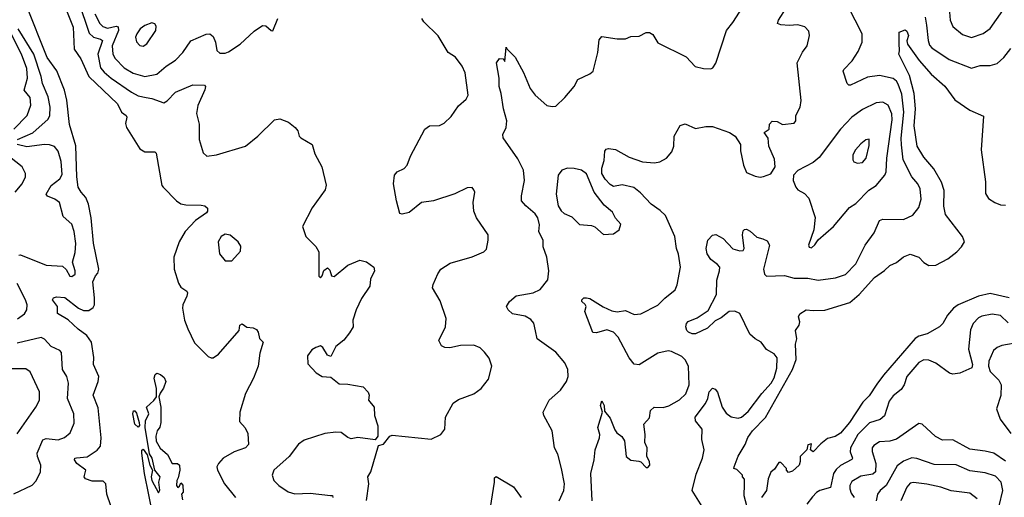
# Model space of a CAD drawing. Extents: x 1550320 to 1685906, y 509093 to 640511.
# Tile 394 of 532: x 1650540 to 1656317, y 563196 to 565998. Entities that reach past the tile are written whole.
import ezdxf

# ---------------------------------------------------------------- set-up
doc = ezdxf.new("R2010")
doc.units = 0

msp = doc.modelspace()

# ---------------------------------------------------------------- linework, layer by layer
at = {"layer": '0CON20XD'}
for points in [[(1650885.2, 566105), (1650947.8, 565917.8), (1650972.1, 565895), (1651015, 565883.7), (1651025.5, 565875.5), (1650998.4, 565795), (1651014.8, 565714.8), (1651035, 565689.6), (1651076.9, 565655), (1651195, 565572.5), (1651235, 565551.1), (1651281.9, 565541.9), (1651315.9, 565535.9), (1651385, 565510.8), (1651405, 565521.4), (1651455, 565573.3), (1651555, 565615.6), (1651625, 565613.8), (1651630.8, 565605), (1651627.1, 565587.1), (1651584.7, 565495), (1651577.1, 565447.1), (1651592.5, 565385), (1651593.3, 565295), (1651617.3, 565217.3), (1651638, 565198), (1651695, 565204.3), (1651865, 565255.7), (1651938, 565315), (1652035, 565411.2), (1652065.9, 565415.9), (1652117, 565397), (1652156.7, 565365), (1652172.5, 565345), (1652180, 565315), (1652190, 565305), (1652256, 565265), (1652270.9, 565210.9), (1652311.9, 565135), (1652337.9, 565027.9), (1652331.3, 564998.7), (1652255.4, 564894.6), (1652198.8, 564785), (1652218.8, 564725), (1652277.9, 564667.9), (1652295.8, 564635.8), (1652295, 564492.5), (1652305, 564483.3), (1652315.6, 564495), (1652323.5, 564526.5), (1652345, 564541.1), (1652359.1, 564529.1), (1652369.2, 564495), (1652385, 564491.4), (1652465, 564558), (1652535, 564586.7), (1652575, 564577.5), (1652617.5, 564545), (1652622.5, 564525), (1652598, 564475), (1652593.8, 564435), (1652545, 564361.2), (1652514.2, 564295), (1652494, 564235), (1652496.9, 564195), (1652475, 564160), (1652442.7, 564117.3), (1652395, 564080), (1652365, 564022.5), (1652345, 564029.2), (1652319.2, 564075), (1652305, 564084), (1652276.7, 564075), (1652255, 564060), (1652229.2, 564025), (1652229.7, 563979.7), (1652280, 563925), (1652315, 563904.2), (1652365, 563900), (1652415, 563860.8), (1652465, 563860), (1652555, 563843.3), (1652585, 563812.5), (1652590.8, 563795), (1652586.2, 563765), (1652618.8, 563725), (1652620.8, 563675), (1652640.8, 563615), (1652640.8, 563555), (1652625, 563533.3), (1652524.1, 563545.9), (1652485, 563538.6), (1652465, 563545.6), (1652425.3, 563575.3), (1652395, 563578.7), (1652330.1, 563569.9), (1652208.9, 563531.1), (1652175, 563507.5), (1652121.4, 563435), (1652030.6, 563355), (1652021.5, 563325), (1652031.1, 563295), (1652060.8, 563265), (1652115, 563228.1), (1652155, 563216.9), (1652245, 563220.6), (1652363, 563207), (1652375, 563206), (1652378.1, 563195)], [(1655993.8, 566065), (1655998.8, 565995), (1656015, 565958), (1656071.5, 565911.5), (1656125, 565892.3), (1656193.8, 565916.2), (1656235, 565945.6), (1656345, 566104)], [(1651074.3, 563145), (1651050.6, 563215), (1651045.7, 563275), (1651030, 563290), (1650965, 563290.3), (1650925.8, 563305), (1650918.6, 563315), (1650928.1, 563355), (1650874.5, 563395), (1650861.5, 563415), (1650864.2, 563425), (1650872.5, 563427.5), (1650935, 563433.5), (1650995, 563472.3), (1651014.5, 563495), (1651018.8, 563545), (1651000.4, 563720.4), (1650970.5, 563795), (1651000, 563875), (1651004.6, 563905), (1650973.8, 563975), (1650975.9, 564015), (1650961.8, 564105), (1650934.6, 564145), (1650882.2, 564182.2), (1650825, 564236.6), (1650762.5, 564275), (1650761.4, 564315), (1650733.3, 564355), (1650737.5, 564365), (1650755, 564371.4), (1650805, 564367.6), (1650885, 564305.3), (1650915, 564291.8), (1650945, 564291.8), (1650971.1, 564308.9), (1650978.1, 564325), (1650979.4, 564365), (1650969.3, 564460.7), (1650983.8, 564495), (1650998.8, 564511.2), (1651003.9, 564535), (1650973.2, 564686.8), (1650959.8, 564835), (1650942.9, 564915), (1650927.4, 564955), (1650900, 564985), (1650883.8, 565015), (1650875.7, 565075.7), (1650868.5, 565258.5), (1650832.7, 565382.7), (1650816.6, 565525), (1650803.4, 565583.4), (1650758.1, 565698.1), (1650700.6, 565775), (1650578.5, 566085)], [(1650815, 566052.5), (1650854.4, 565954.4), (1650860, 565825), (1650899, 565769), (1650945.1, 565665.2), (1651113.2, 565505), (1651137.5, 565455), (1651164.4, 565435), (1651167.8, 565425), (1651161.1, 565388.9), (1651166.5, 565365), (1651245, 565239.4), (1651275, 565221.8), (1651332, 565222), (1651340, 565215), (1651374.3, 565025), (1651380.8, 565015), (1651459.2, 564935), (1651485, 564917.8), (1651515, 564910.9), (1651605, 564910.5), (1651626.2, 564905), (1651642.5, 564892.5), (1651642.5, 564875), (1651635.7, 564865), (1651571.3, 564818.7), (1651510.4, 564755), (1651475.2, 564694.8), (1651444.3, 564605), (1651445.3, 564535), (1651471.7, 564451.7), (1651485, 564429.2), (1651520, 564405), (1651524.3, 564395), (1651521.4, 564375), (1651496.7, 564325), (1651494.5, 564305), (1651506.5, 564235), (1651525.8, 564184.2), (1651565, 564102), (1651645, 564022.5), (1651663.6, 564013.6), (1651675, 564013.3), (1651706.2, 564035), (1651827.5, 564175), (1651831.2, 564205), (1651845, 564212.5), (1651873, 564193), (1651909.3, 564189.3), (1651929.5, 564179.5), (1651938.8, 564165), (1651946.4, 564126.4), (1651967.5, 564105), (1651949.5, 564040.5), (1651939.5, 563965), (1651911.5, 563895), (1651864.7, 563805), (1651832.5, 563695), (1651830.5, 563640.5), (1651863, 563603), (1651879.2, 563569.2), (1651882.1, 563505), (1651864.3, 563485), (1651798.3, 563461.7), (1651734, 563426), (1651705.7, 563395), (1651697.5, 563375), (1651700, 563355), (1651741.4, 563275), (1651805.7, 563195)], [(1653705, 563175.8), (1653732.3, 563235), (1653736.2, 563275), (1653719.5, 563365), (1653698.1, 563448.1), (1653676.9, 563485), (1653664.5, 563585), (1653614.4, 563675), (1653610.6, 563695), (1653646.2, 563765), (1653712.5, 563825), (1653749.2, 563875), (1653758.1, 563905), (1653755.4, 563945), (1653739.4, 563985), (1653685, 564047.1), (1653577.1, 564125), (1653567.3, 564172.7), (1653556.8, 564216.8), (1653539.3, 564239.3), (1653505, 564258.1), (1653432.1, 564272.1), (1653405.8, 564295), (1653395.8, 564315), (1653414.7, 564345.3), (1653452.4, 564377.6), (1653552.5, 564395), (1653594.6, 564415.4), (1653638.2, 564471.8), (1653645.4, 564524.6), (1653633.3, 564605), (1653611.8, 564665), (1653612, 564702), (1653585.8, 564755), (1653590, 564795), (1653579.2, 564835), (1653565, 564858), (1653508.8, 564905), (1653484, 564935), (1653484, 564965), (1653502.5, 565055), (1653495.7, 565115), (1653462, 565182), (1653376, 565305), (1653373.8, 565325), (1653394, 565365), (1653398.6, 565405), (1653378.9, 565475), (1653364.5, 565565), (1653353.5, 565605), (1653353.1, 565655), (1653336.7, 565745), (1653355, 565770), (1653377.5, 565767.5), (1653387, 565753), (1653395, 565837.5), (1653397.5, 565827.5), (1653447, 565777), (1653495, 565687.5), (1653534.2, 565594.2), (1653563.8, 565555), (1653633.3, 565495), (1653665, 565487.5), (1653685, 565490.8), (1653738.7, 565541.3), (1653794, 565605), (1653815, 565646.7), (1653885, 565680), (1653904.1, 565695.9), (1653931.9, 565805), (1653940.3, 565879.7), (1653955, 565900), (1654045, 565886), (1654095, 565886), (1654125, 565900), (1654175, 565901.2), (1654215, 565922.5), (1654235, 565922.5), (1654255, 565910), (1654285, 565862.5), (1654450.7, 565780.7), (1654503.9, 565723.9), (1654551.2, 565711.2), (1654595, 565708.8), (1654606.2, 565715), (1654625, 565743.3), (1654686.9, 565935), (1654725, 565981.4), (1654781.7, 566068.3)], [(1654171.7, 563408.3), (1654183.9, 563403.9), (1654215, 563371.2), (1654225, 563371.2), (1654238, 563385), (1654236.2, 563405), (1654220, 563435), (1654222, 563485), (1654207.4, 563517.4), (1654210.5, 563565), (1654201.2, 563625), (1654235, 563662.5), (1654242, 563705), (1654262.5, 563725), (1654315, 563723.3), (1654347.8, 563732.2), (1654411.7, 563768.3), (1654448, 563802), (1654467.4, 563855), (1654464.5, 563965), (1654445, 564002.5), (1654425, 564021.5), (1654365, 564051.8), (1654345, 564055.3), (1654285, 564042), (1654175, 563973.6), (1654145, 563976.7), (1654115, 564013.1), (1654051.6, 564135), (1654025, 564164.7), (1653985, 564178.1), (1653925, 564161.4), (1653903, 564163), (1653856.2, 564286.2), (1653863.3, 564315), (1653857.7, 564327.7), (1653837.5, 564345), (1653837.5, 564355), (1653850, 564365), (1653865, 564366.7), (1653885, 564362), (1653963.2, 564313.2), (1654015, 564289.7), (1654046.5, 564283.5), (1654095, 564292.3), (1654145, 564268.8), (1654185, 564272.2), (1654285, 564322.2), (1654325, 564364.4), (1654386.4, 564413.6), (1654397.6, 564442.4), (1654418.1, 564545), (1654405, 564622.5), (1654393.1, 564655), (1654384.5, 564725), (1654328.9, 564848.9), (1654298.7, 564878.7), (1654244.7, 564914.7), (1654182.9, 564982.9), (1654143.3, 565013.3), (1654075, 565029.5), (1654025, 565018.9), (1654005, 565030.6), (1653975, 565061.8), (1653955.3, 565095), (1653955, 565127.5), (1653968.3, 565171.7), (1653973.6, 565226.4), (1653981.2, 565238.8), (1653995, 565242), (1654035, 565236.5), (1654115, 565191.4), (1654195, 565164.4), (1654265, 565157.5), (1654296.3, 565163.7), (1654335, 565186), (1654367, 565223), (1654378, 565255), (1654380, 565315), (1654415, 565377.5), (1654445, 565387.5), (1654505, 565359.2), (1654565, 565371.2), (1654605, 565372), (1654705, 565335.7), (1654737.5, 565315), (1654768.8, 565265), (1654769.3, 565229.3), (1654786, 565145), (1654805, 565102), (1654855, 565078.8), (1654885, 565073.3), (1654905, 565077.5), (1654946.4, 565093.6), (1654972.5, 565135), (1654969.3, 565179.3), (1654936.2, 565255), (1654931.7, 565301.7), (1654907.5, 565335), (1654937.5, 565355), (1654940, 565385), (1654955, 565402.5), (1654985, 565400), (1655015, 565383.3), (1655085, 565391.2), (1655093.3, 565405), (1655094.2, 565435.8), (1655118.8, 565485), (1655125.9, 565524.1), (1655101.9, 565745), (1655133, 565807), (1655161.2, 565845), (1655174, 565905), (1655170.5, 565930.5), (1655146.7, 565955), (1655105, 565968.5), (1655053.8, 565963.8), (1655005, 565967.1), (1654986.7, 565975), (1654993.1, 565995), (1655037.8, 566065)], [(1654555, 563126), (1654486.2, 563235), (1654508.8, 563331.2), (1654546.6, 563425), (1654555.4, 563475), (1654543.1, 563535), (1654544, 563595), (1654504.2, 563645), (1654503.6, 563665), (1654563.5, 563746.5), (1654577.5, 563775), (1654585.6, 563815), (1654605, 563835.8), (1654620.2, 563830.2), (1654633.3, 563813.3), (1654662, 563725), (1654685, 563690), (1654715, 563666.9), (1654755, 563659.5), (1654775, 563666.7), (1654815, 563698.5), (1654893.5, 563805), (1654949.7, 563865), (1654966, 563896), (1654982.9, 563952.9), (1654984.7, 564014.7), (1654966.8, 564036.8), (1654922.6, 564062.6), (1654890, 564105), (1654855.2, 564125.2), (1654823.7, 564153.7), (1654765, 564273.3), (1654735, 564288.2), (1654702.9, 564285), (1654655, 564248.2), (1654619.7, 564230.3), (1654575, 564187.3), (1654505, 564155.6), (1654485, 564154.5), (1654464, 564165), (1654454, 564175), (1654449.2, 564195), (1654452.9, 564215), (1654462.4, 564227.6), (1654515, 564248.8), (1654579.1, 564290.9), (1654628.4, 564385), (1654630.5, 564469.5), (1654646.9, 564525), (1654647.1, 564545), (1654635, 564562), (1654595, 564590.8), (1654573.8, 564625), (1654567.8, 564655), (1654577.5, 564705), (1654605, 564733.3), (1654625, 564738), (1654667.5, 564715), (1654725, 564652.9), (1654765, 564641.4), (1654785, 564644), (1654790, 564655), (1654780, 564735), (1654785, 564760), (1654792.3, 564767.7), (1654805, 564768.8), (1654825, 564758), (1654865, 564721.2), (1654901.2, 564711.2), (1654925, 564700), (1654939.2, 564675), (1654904.5, 564535), (1654910, 564505), (1654922.6, 564492.6), (1655026.5, 564496.5), (1655085, 564481.6), (1655165, 564481.3), (1655225, 564469.5), (1655327.4, 564482.6), (1655385, 564503.1), (1655445.8, 564565), (1655500, 564675), (1655553.3, 564746.7), (1655585, 564820), (1655605, 564827.5), (1655725.4, 564824.6), (1655779.9, 564850.1), (1655816.4, 564895), (1655829.5, 564945), (1655822.9, 565005), (1655810, 565035), (1655775, 565075.8), (1655723.3, 565175), (1655714.1, 565264.1), (1655712.6, 565302.6), (1655728.3, 565455), (1655715, 565560), (1655695, 565619.4), (1655685, 565636.5), (1655665, 565652.1), (1655585, 565671.2), (1655515, 565661.5), (1655415, 565614.2), (1655404, 565614), (1655395, 565622.5), (1655371.1, 565695), (1655375, 565705.8), (1655425, 565755.8), (1655459.5, 565810.5), (1655483.6, 565865), (1655483.5, 565915), (1655401.2, 566075)], [(1650981.7, 566031.7), (1651010.3, 565975), (1651027.2, 565957.2), (1651055, 565948.1), (1651105, 565959.4), (1651117.7, 565955), (1651118.9, 565935), (1651082, 565845), (1651086.8, 565795), (1651101, 565771), (1651152.3, 565715), (1651205, 565684.1), (1651275, 565664.7), (1651345, 565678.5), (1651399.4, 565725), (1651455, 565760.9), (1651497.1, 565805), (1651545, 565872.9), (1651635, 565913.1), (1651655.5, 565915.5), (1651675, 565899.2), (1651688.2, 565865), (1651696.8, 565816.8), (1651715, 565801.9), (1651745, 565801.5), (1651765, 565808.5), (1651834.5, 565855), (1651915, 565929.5), (1651965, 565962.9), (1651985, 565960.8), (1652015, 565933.8), (1652025, 565933.3), (1652055, 566004)], [(1653266.8, 564046.8), (1653241.7, 564071.7), (1653205, 564089.2), (1653125.5, 564085.5), (1653063.5, 564073.5), (1653034.5, 564074.5), (1653014, 564085), (1653000, 564115), (1653038.9, 564195), (1653042.7, 564245), (1653007.8, 564347.8), (1652962.9, 564425), (1652965.7, 564445), (1652992.4, 564507.6), (1653011.2, 564535), (1653065, 564568.6), (1653194.4, 564605.6), (1653263.3, 564635), (1653279.4, 564650.6), (1653289.4, 564705), (1653288.6, 564735), (1653220.6, 564835), (1653204.4, 564875), (1653200, 564925), (1653210, 564985), (1653205, 565000), (1653195, 565012.5), (1653165, 565011.2), (1653093.2, 564976.8), (1652967.5, 564935), (1652896.7, 564925), (1652825, 564866.7), (1652785, 564856.7), (1652770.7, 564860.7), (1652750, 564935), (1652732.9, 565035), (1652739.4, 565085), (1652755, 565105.7), (1652795.4, 565124.6), (1652812.5, 565145), (1652832.1, 565197.9), (1652916.2, 565355), (1652945, 565374.3), (1653003.2, 565376.8), (1653030.3, 565389.7), (1653071.1, 565428.9), (1653115, 565492.5), (1653159.1, 565530.9), (1653172, 565555), (1653154.4, 565685), (1653136.9, 565725), (1653097.6, 565777.6), (1653054.2, 565805), (1652995, 565904), (1652911.2, 565985), (1652898.8, 566005)], [(1655851.9, 566011.9), (1655860, 565965), (1655870.3, 565875), (1655879, 565849), (1655892.3, 565832.3), (1655993.7, 565763.7), (1656125, 565712.7), (1656175, 565728.9), (1656235, 565728.1), (1656275, 565741.1), (1656313.5, 565775), (1656355, 565829.4)], [(1650506.2, 565355), (1650584.5, 565435), (1650606.2, 565496.2), (1650600.4, 565540.4), (1650566.7, 565585), (1650586.6, 565655), (1650582.2, 565712.2), (1650550.4, 565795), (1650479.6, 565935)], [(1650528, 565295), (1650616.1, 565333.9), (1650706.1, 565415), (1650717.3, 565435), (1650718.1, 565485), (1650706.9, 565545), (1650672.9, 565622.9), (1650665.1, 565665), (1650622, 565795), (1650530.5, 565945)], [(1651265, 565843.3), (1651285, 565856.7), (1651338, 565935), (1651340.7, 565960.7), (1651333.6, 565973.6), (1651315, 565978.8), (1651275, 565964.3), (1651246.2, 565945), (1651228, 565915), (1651220, 565895), (1651225, 565867.5), (1651245, 565846.7), (1651265, 565843.3)], [(1654806.7, 563145), (1654790, 563205), (1654792.5, 563272.5), (1654791.7, 563301.7), (1654780, 563315), (1654780, 563325), (1654748.3, 563358.3), (1654730, 563365), (1654732.5, 563375), (1654755, 563436.7), (1654795.6, 563505), (1654812.9, 563547.1), (1654838.8, 563585), (1654916.7, 563663.3), (1655074.5, 563945), (1655095.5, 564005), (1655091.2, 564095), (1655100, 564125), (1655092.5, 564175), (1655112.5, 564205), (1655116.7, 564225), (1655110, 564255), (1655117, 564273), (1655155, 564296.2), (1655195, 564291.4), (1655264.2, 564294.2), (1655411.5, 564338.5), (1655465.2, 564384.8), (1655555, 564485.4), (1655613.9, 564526.1), (1655645, 564555.6), (1655685, 564572.9), (1655725, 564605.8), (1655765, 564622.5), (1655814.6, 564604.6), (1655845, 564572.9), (1655875, 564555.7), (1655915, 564558.5), (1655985, 564594.7), (1656038.2, 564635), (1656066.5, 564665), (1656083.1, 564695), (1656071.4, 564725), (1655972.7, 564855), (1655963.2, 564903.2), (1655964.2, 564995), (1655948.8, 565045), (1655903.2, 565123.2), (1655845, 565191.4), (1655806.2, 565255), (1655787.8, 565375), (1655795.7, 565475), (1655787.8, 565565), (1655760.1, 565670.1), (1655697.5, 565795), (1655702.5, 565815), (1655699.2, 565859.2), (1655700, 565925), (1655735, 565937.5), (1655745, 565931.2), (1655754.2, 565905), (1655746.1, 565873.9), (1655750, 565855), (1655818.2, 565758.2), (1655887.6, 565677.6), (1655967.2, 565607.2), (1656027.6, 565527.6), (1656115, 565467.5), (1656195, 565432.5), (1656181.5, 565235), (1656206.2, 565046.2), (1656207.1, 564977.1), (1656225, 564949.5), (1656261.4, 564925), (1656295, 564911.6), (1656325, 564909.6)], [(1655185, 564660), (1655205, 564676.7), (1655224.4, 564705.6), (1655315.4, 564784.6), (1655409.2, 564895), (1655445, 564918.9), (1655522.8, 564997.2), (1655565.3, 565024.7), (1655616.9, 565085), (1655624.4, 565105), (1655627.5, 565185), (1655659.4, 565410.6), (1655657.8, 565445), (1655635, 565496.5), (1655605, 565513.1), (1655565, 565509.2), (1655485, 565470), (1655423.3, 565425), (1655355.3, 565354.7), (1655231.4, 565188.6), (1655195, 565160.8), (1655105, 565113.3), (1655080, 565085), (1655078.8, 565055), (1655093.8, 565015), (1655105, 565000), (1655145, 564978.8), (1655169.7, 564949.7), (1655206.6, 564836.6), (1655198.6, 564765), (1655168.8, 564675), (1655172.3, 564662.3), (1655185, 564660)], [(1655455.9, 565155.9), (1655485, 565160.6), (1655506.5, 565185), (1655525, 565260), (1655525, 565296.7), (1655505, 565293.8), (1655475, 565270), (1655444.3, 565235), (1655429.2, 565205), (1655428, 565175), (1655435, 565163.3), (1655455.9, 565155.9)], [(1650534.7, 564615.3), (1650545, 564618.9), (1650695, 564556.9), (1650791.7, 564551.7), (1650813, 564533), (1650835, 564493.8), (1650845, 564492), (1650866, 564505), (1650865.8, 564525), (1650848.8, 564575), (1650865, 564632.5), (1650869.5, 564685), (1650858.8, 564755), (1650845, 564797.5), (1650795, 564843.3), (1650773.6, 564925), (1650746.9, 564945), (1650702.6, 564962.6), (1650694.5, 564975), (1650724.5, 565025), (1650775, 565063.8), (1650790.1, 565090.1), (1650783.5, 565165), (1650765, 565226.4), (1650744.3, 565254.3), (1650714.4, 565264.4), (1650685.8, 565265.8), (1650581.9, 565251.9), (1650525.3, 565265.3)], [(1650513.6, 564985), (1650554.3, 565035), (1650573.1, 565075), (1650573.1, 565095), (1650554.3, 565135), (1650452.1, 565215)], [(1653965, 564737.5), (1654025, 564741.2), (1654056.7, 564765), (1654067.7, 564797.7), (1654035, 564832.5), (1654017.9, 564867.9), (1653970, 564910), (1653911.5, 564985), (1653865, 565094.4), (1653836, 565115), (1653792.5, 565125), (1653754, 565126), (1653720.8, 565115), (1653700, 565085), (1653687.5, 564975), (1653699.6, 564905), (1653716.5, 564876.5), (1653735, 564860), (1653780.3, 564840.3), (1653825, 564796), (1653895, 564791.2), (1653915, 564783.3), (1653965, 564737.5)], [(1651785, 564584), (1651835, 564640), (1651838.3, 564668.3), (1651822.5, 564695), (1651775, 564734), (1651745, 564740), (1651721.2, 564725), (1651704.2, 564695), (1651712.5, 564625), (1651745, 564584), (1651785, 564584)], [(1650528, 564242), (1650567.3, 564272.7), (1650582.1, 564295), (1650584.7, 564325), (1650574.2, 564355), (1650525, 564449.7)], [(1656345, 564366.3), (1656235, 564390.8), (1656165, 564376.7), (1656046.5, 564325), (1656018.5, 564305), (1655983.1, 564265), (1655956.2, 564215), (1655936.7, 564195), (1655865, 564154.2), (1655815, 564140.9), (1655795, 564127.9), (1655607.7, 563912.3), (1655570, 563860)], [(1656339.8, 564219.8), (1656295, 564262.5), (1656245, 564270.4), (1656185, 564258.5), (1656165, 564248.2), (1656133.7, 564216.3), (1656118.3, 564178.3), (1656106.7, 564065), (1656130, 563975), (1656126.5, 563955), (1656056.2, 563923.8), (1656015, 563918.1), (1655995, 563924.7), (1655915, 563982), (1655875, 564000.8), (1655845, 564001.5), (1655815, 563985.6), (1655744.7, 563905.3), (1655730, 563855), (1655712.6, 563827.4), (1655665, 563790.6), (1655640.7, 563759.3), (1655615, 563674.4), (1655588.3, 563651.7), (1655526.8, 563633.2), (1655457.4, 563565), (1655414.2, 563485), (1655412.9, 563462.9), (1655426.8, 563425), (1655423.4, 563416.6), (1655355, 563381.8), (1655330.3, 563359.7), (1655315.3, 563335), (1655296.3, 563253.7), (1655235, 563235.4), (1655215, 563223.8), (1655191.4, 563198.6), (1655159.2, 563155)], [(1650505, 563216), (1650612.3, 563267.7), (1650637, 563293), (1650661.4, 563345), (1650663.3, 563385), (1650644.3, 563434.3), (1650642.6, 563455), (1650675, 563532.5), (1650695, 563541.5), (1650765, 563533.8), (1650803.6, 563546.4), (1650835.3, 563574.7), (1650858.8, 563631.2), (1650858.2, 563685), (1650820.9, 563775), (1650827.1, 563865), (1650817.1, 563905), (1650791.1, 563945), (1650785.6, 564045), (1650775, 564057.5), (1650725, 564080.8), (1650685, 564124.4), (1650665, 564132.3), (1650525, 564100.4)], [(1656415, 564105.3), (1656303, 564087), (1656275.4, 564074.6), (1656254, 564056), (1656225.4, 563994.6), (1656223.4, 563965), (1656234.2, 563934.2), (1656285, 563882.5), (1656298.5, 563855), (1656296.9, 563793.1), (1656272.2, 563715), (1656293.4, 563653.4), (1656355, 563570.4)], [(1652575, 563176), (1652588.6, 563275), (1652582.2, 563315), (1652600.9, 563345), (1652645, 563500), (1652675, 563507.5), (1652712, 563555), (1652725, 563560), (1652955, 563537.5), (1653011.2, 563565), (1653034, 563595), (1653038.6, 563665), (1653082.6, 563747.4), (1653115, 563770), (1653205, 563802.9), (1653248, 563835), (1653291.2, 563888.8), (1653310, 563965), (1653295, 564012.5), (1653266.8, 564046.8)], [(1650525, 563568.6), (1650634.6, 563725), (1650656, 563765), (1650655.9, 563815), (1650601.7, 563931.7), (1650575, 563948.5), (1650465, 563950)], [(1651322.9, 563085), (1651272.9, 563335), (1651256.2, 563453.8), (1651257.5, 563472.5), (1651265, 563477.5), (1651287.5, 563445), (1651303.4, 563383.4), (1651320, 563355), (1651310.6, 563315), (1651315.5, 563295), (1651355, 563222.5), (1651361.7, 563238.3), (1651356.5, 563285), (1651363.3, 563315), (1651332.5, 563355), (1651317.5, 563425), (1651301.7, 563451.7), (1651276.9, 563605), (1651278.1, 563645), (1651297.5, 563685), (1651283.8, 563725), (1651327, 563763), (1651342.2, 563785), (1651342.8, 563835), (1651328.9, 563895), (1651334.5, 563915.5), (1651345, 563924), (1651366.6, 563916.6), (1651387.9, 563897.9), (1651396.7, 563875), (1651384.6, 563835.4), (1651363.7, 563806.3), (1651357.1, 563785), (1651367.8, 563725), (1651367.5, 563635), (1651362.5, 563607.5), (1651346, 563585), (1651338, 563555), (1651340.8, 563525), (1651365, 563483.8), (1651407.6, 563447.6), (1651434.2, 563395), (1651465, 563393.3), (1651476.9, 563385), (1651480, 563355), (1651470.7, 563309.3), (1651461.2, 563295), (1651460, 563265), (1651467, 563253), (1651478.3, 563261.7), (1651485, 563280), (1651497, 563267), (1651500, 563225), (1651490, 563215), (1651495, 563180)], [(1655570, 563860), (1655525, 563790.6), (1655486, 563754), (1655407.8, 563635), (1655355, 563571.5), (1655325, 563553.1), (1655279.5, 563540.5), (1655240, 563510), (1655195, 563463.3), (1655180, 563475), (1655185, 563510), (1655165, 563503.3), (1655157.5, 563475), (1655120, 563435), (1655120, 563405), (1655112.5, 563385), (1655075, 563350), (1655051.7, 563341.7), (1655040, 563355), (1655040, 563365), (1655005, 563400), (1654995, 563400), (1654969.3, 563360.7), (1654947, 563343), (1654931.2, 563305), (1654922.5, 563235), (1654892.5, 563195)], [(1653898.8, 563175), (1653890.4, 563335), (1653910, 563415), (1653916.4, 563473.6), (1653941.9, 563545), (1653942.9, 563565), (1653932, 563605), (1653960, 563695), (1653948, 563735), (1653955, 563762.5), (1653969.4, 563735), (1653971.2, 563701.2), (1654005, 563660), (1654031.7, 563591.7), (1654043.4, 563573.4), (1654072.7, 563552.7), (1654087.9, 563527.9), (1654099.2, 563435), (1654125, 563412.9), (1654171.7, 563408.3)], [(1651235, 563607.5), (1651214.7, 563625), (1651204.1, 563685), (1651207.5, 563702.5), (1651215, 563703.3), (1651225, 563690), (1651241.4, 563635), (1651243.6, 563616.4), (1651235, 563607.5)], [(1656325, 563408.7), (1656255, 563453.8), (1656205, 563466.9), (1656115, 563478.6), (1656015, 563533.3), (1655955, 563530.5), (1655912.4, 563552.4), (1655835, 563624.3), (1655815, 563628.1), (1655685, 563536.9), (1655645, 563525.4), (1655585, 563520.4), (1655550.9, 563499.1), (1655542.3, 563485), (1655541.1, 563465), (1655564.2, 563395), (1655562, 563345), (1655545, 563331.9), (1655475, 563320), (1655422.5, 563287.5), (1655411.6, 563265), (1655410.9, 563245), (1655419.4, 563219.4), (1655436.9, 563195)], [(1656287.5, 563145), (1656307.7, 563235), (1656297.9, 563285), (1656265, 563318.8), (1656205, 563339.7), (1656115, 563351.2), (1656035, 563386), (1655905, 563387.5), (1655803, 563423), (1655775, 563426.9), (1655725, 563408.5), (1655689.4, 563380.6), (1655624.5, 563265.5), (1655589.1, 563235), (1655572.1, 563215), (1655564.7, 563175)], [(1653302.5, 563135), (1653325.7, 563284.3), (1653325, 563310), (1653335, 563317.5), (1653436.8, 563256.8), (1653483.1, 563195)], [(1656157.3, 563187.3), (1656115, 563220.4), (1656005, 563233.8), (1655945, 563254.5), (1655862.6, 563272.6), (1655785, 563282.2), (1655765, 563279.2), (1655745.4, 563254.6), (1655709.1, 563175)]]:
    msp.add_lwpolyline(points, dxfattribs=at)

doc.saveas('drawing.dxf')
